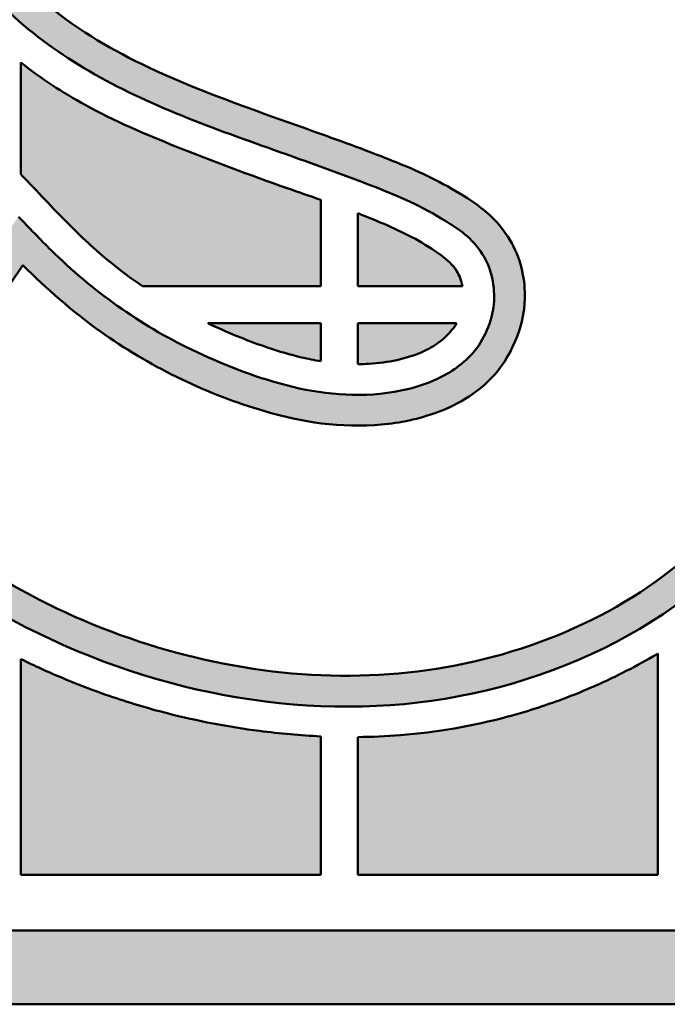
# Model space of a CAD drawing. Header units: inches. Extents: x 5 to 1128, y -85 to 748.
# Tile 513 of 656: x 923 to 930, y 70 to 80. Entities that reach past the tile are written whole.
import ezdxf
from ezdxf.enums import TextEntityAlignment as Align

# ---------------------------------------------------------------- set-up
doc = ezdxf.new("R2010")
doc.units = ezdxf.units.IN
doc.header["$LTSCALE"] = 32
doc.header["$MEASUREMENT"] = 0
doc.layers.add('No Plot', color=7, linetype='Continuous', lineweight=25, plot=False)
doc.layers.add('Title (ANSI)', color=7, linetype='Continuous', lineweight=50)
doc.styles.get("Standard").update_dxf_attribs({"font": 'arial.ttf'})

# ---------------------------------------------------------------- blocks, each defined once
blk = doc.blocks.new('Title Blocks SUPERIOR TITLE')
at = {"lineweight": 25}
h = blk.add_hatch(color=256, dxfattribs=at)
edge = h.paths.add_edge_path()
edge.add_arc((48.40151870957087, 4.51475434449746), 0.09685193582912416, 0, 90)
edge.add_line((48.40151870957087, 4.611606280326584), (48.05526364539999, 4.611606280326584))
edge.add_arc((48.05526364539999, 4.51475434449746), 0.09685193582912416, 90, 180)
edge.add_line((47.95841170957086, 4.51475434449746), (47.95841170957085, 4.046202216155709))
edge.add_arc((48.05526364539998, 4.046202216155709), 0.09685193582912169, 180, 270)
edge.add_line((48.05526364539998, 3.949350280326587), (48.40151870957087, 3.949350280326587))
edge.add_arc((48.40151870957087, 4.046202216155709), 0.09685193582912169, 270, 360)
edge.add_line((48.49837064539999, 4.046202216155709), (48.49837064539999, 4.141587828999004))
edge.add_spline(control_points=[(48.49837064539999, 4.141587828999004), (48.49674123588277, 4.142162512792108), (48.49127247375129, 4.144234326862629), (48.48284872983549, 4.148197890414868), (48.47639118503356, 4.152135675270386), (48.47352409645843, 4.154046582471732)], knot_values=[0.3123668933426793, 0.3123668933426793, 0.3123668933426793, 0.3123668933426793, 0.3271695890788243, 0.362457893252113, 0.3919607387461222, 0.3919607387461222, 0.3919607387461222, 0.3919607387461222], degree=3, periodic=0)
edge.add_line((48.47352409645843, 4.154046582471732), (48.47352409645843, 4.046202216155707))
edge.add_arc((48.40151870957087, 4.046202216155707), 0.07200538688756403, -90, 0, ccw=False)
edge.add_line((48.40151870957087, 3.974196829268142), (48.05526364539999, 3.974196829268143))
edge.add_arc((48.05526364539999, 4.046202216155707), 0.07200538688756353, 180, 270, ccw=False)
edge.add_line((47.98325825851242, 4.046202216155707), (47.98325825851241, 4.514754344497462))
edge.add_arc((48.05526364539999, 4.514754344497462), 0.07200538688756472, 90, 180, ccw=False)
edge.add_line((48.05526364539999, 4.586759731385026), (48.40151870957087, 4.586759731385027))
edge.add_arc((48.40151870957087, 4.514754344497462), 0.07200538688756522, 0, 90, ccw=False)
edge.add_line((48.47352409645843, 4.514754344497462), (48.47352409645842, 4.394317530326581))
edge.add_line((48.47352409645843, 4.394317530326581), (48.49837064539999, 4.394317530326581))
edge.add_line((48.49837064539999, 4.394317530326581), (48.49837064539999, 4.514754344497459))
h = blk.add_hatch(color=256, dxfattribs=at)
edge = h.paths.add_edge_path(flags=0)
edge.add_line((48.12203232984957, 4.19792422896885), (48.07237283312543, 4.124677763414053))
edge.add_spline(control_points=[(48.07237283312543, 4.124677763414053), (48.08389312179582, 4.114359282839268), (48.09548218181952, 4.104968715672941), (48.13690336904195, 4.077860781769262), (48.17134712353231, 4.065442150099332), (48.24062919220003, 4.0571486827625), (48.27599599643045, 4.061759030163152), (48.33854585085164, 4.089840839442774), (48.36454405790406, 4.112935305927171), (48.39252985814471, 4.172570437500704), (48.39486209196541, 4.20835291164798), (48.37856456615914, 4.254278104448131), (48.36942254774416, 4.268176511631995), (48.34539830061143, 4.291678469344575), (48.33089450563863, 4.3010988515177), (48.29802154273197, 4.315908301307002), (48.2793471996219, 4.322218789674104), (48.25363411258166, 4.331817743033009), (48.24634366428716, 4.334542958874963), (48.23532956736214, 4.338844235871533), (48.2316196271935, 4.340331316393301), (48.22400414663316, 4.343524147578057), (48.22000717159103, 4.345140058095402), (48.21320914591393, 4.348821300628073), (48.21091018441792, 4.35019874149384), (48.20638407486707, 4.353429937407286), (48.20447086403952, 4.355050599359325), (48.20197228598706, 4.357241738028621), (48.20105639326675, 4.358082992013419), (48.19899528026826, 4.360145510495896), (48.19698832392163, 4.362384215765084), (48.19312222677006, 4.368599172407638), (48.19131228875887, 4.374053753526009), (48.18977312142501, 4.384550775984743), (48.19070549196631, 4.391965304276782), (48.19852012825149, 4.406274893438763), (48.2053834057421, 4.41189060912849), (48.21682146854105, 4.417624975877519), (48.22254251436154, 4.418834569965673), (48.23386422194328, 4.420832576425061), (48.24173978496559, 4.421632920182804), (48.26143970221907, 4.420545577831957), (48.27078517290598, 4.418169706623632), (48.29669913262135, 4.410116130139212), (48.31234503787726, 4.402127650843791), (48.33185781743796, 4.387354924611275), (48.33704662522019, 4.38273038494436), (48.34187494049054, 4.378085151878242)], knot_values=[-2.611226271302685, -2.611226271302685, -2.611226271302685, -2.611226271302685, -2.473136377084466, -2.473136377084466, -2.145660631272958, -2.145660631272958, -1.818184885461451, -1.818184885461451, -1.490709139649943, -1.490709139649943, -1.163233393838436, -1.163233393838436, -0.9947895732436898, -0.9947895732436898, -0.8263457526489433, -0.8263457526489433, -0.6579019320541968, -0.6579019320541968, -0.591755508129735, -0.591755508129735, -0.5586822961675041, -0.5586822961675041, -0.5256090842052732, -0.5256090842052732, -0.5103147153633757, -0.5103147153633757, -0.4950203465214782, -0.4950203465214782, -0.4873731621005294, -0.4873731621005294, -0.4797259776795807, -0.4797259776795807, -0.4672508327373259, -0.4672508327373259, -0.4398184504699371, -0.4398184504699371, -0.4123860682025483, -0.4123860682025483, -0.3799577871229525, -0.3799577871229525, -0.329556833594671, -0.329556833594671, -0.2534842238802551, -0.2534842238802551, -0.1267421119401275, -0.1267421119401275, -0.07348932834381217, -0.07348932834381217, -0.07348932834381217, -0.07348932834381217], degree=3, periodic=0)
edge.add_line((48.34187494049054, 4.378085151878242), (48.38437087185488, 4.447678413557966))
edge.add_spline(control_points=[(48.38437087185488, 4.447678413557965), (48.36984442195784, 4.460583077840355), (48.35491558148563, 4.470924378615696), (48.31602962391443, 4.489942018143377), (48.29255339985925, 4.496786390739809), (48.24439996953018, 4.502624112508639), (48.21997523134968, 4.5015072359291), (48.16495875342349, 4.48770360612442), (48.13462879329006, 4.470535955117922), (48.0974059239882, 4.422444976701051), (48.08875817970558, 4.390668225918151), (48.09405916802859, 4.326116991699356), (48.11237698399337, 4.296722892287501), (48.16204397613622, 4.263301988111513), (48.18842777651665, 4.254071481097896), (48.22453955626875, 4.241225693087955), (48.23339374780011, 4.238045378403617), (48.24908233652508, 4.231943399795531), (48.25609057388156, 4.229148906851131), (48.26707464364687, 4.223173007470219), (48.27011363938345, 4.221439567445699), (48.27824309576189, 4.215706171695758), (48.28290853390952, 4.211569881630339), (48.28979789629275, 4.199092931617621), (48.29086555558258, 4.192538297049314), (48.2906459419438, 4.177307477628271), (48.28580914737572, 4.166283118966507), (48.2731222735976, 4.153442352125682), (48.26581417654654, 4.149899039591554), (48.25259501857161, 4.145498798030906), (48.24635676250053, 4.144525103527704), (48.2263119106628, 4.143212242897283), (48.21313872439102, 4.145754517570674), (48.18202166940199, 4.155328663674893), (48.16451373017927, 4.163997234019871), (48.13859567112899, 4.182349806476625), (48.12987961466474, 4.190166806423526), (48.12203232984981, 4.197924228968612)], knot_values=[-2.555228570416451, -2.555228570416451, -2.555228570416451, -2.555228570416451, -2.376769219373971, -2.376769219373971, -2.149637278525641, -2.149637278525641, -1.922505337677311, -1.922505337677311, -1.607123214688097, -1.607123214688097, -1.303119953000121, -1.303119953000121, -0.9648440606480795, -0.9648440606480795, -0.7153041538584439, -0.7153041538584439, -0.6364525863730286, -0.6364525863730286, -0.5784688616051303, -0.5784688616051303, -0.5487394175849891, -0.5487394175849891, -0.5243886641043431, -0.5243886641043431, -0.5000379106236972, -0.5000379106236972, -0.4598585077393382, -0.4598585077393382, -0.4196791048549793, -0.4196791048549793, -0.3794997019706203, -0.3794997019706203, -0.2890265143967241, -0.2890265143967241, -0.136822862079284, -0.136822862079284, -0.04867258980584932, -0.04867258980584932, -0.04867258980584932, -0.04867258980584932], degree=3, periodic=0)
edge = h.paths.add_edge_path()
edge.add_spline(control_points=[(48.05877050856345, 4.123063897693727), (48.07641890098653, 4.106730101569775), (48.09428552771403, 4.092036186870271), (48.15847185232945, 4.056147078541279), (48.21024418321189, 4.044502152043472), (48.30856415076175, 4.058299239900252), (48.35636583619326, 4.084253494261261), (48.39309894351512, 4.145677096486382), (48.39985296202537, 4.168015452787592), (48.40219916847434, 4.213627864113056), (48.39794447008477, 4.236527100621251), (48.37731896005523, 4.276597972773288), (48.36105991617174, 4.292996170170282), (48.32242487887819, 4.318155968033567), (48.29987290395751, 4.325645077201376), (48.26890446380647, 4.337171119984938), (48.26093571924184, 4.340126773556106), (48.24479921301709, 4.346238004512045), (48.23696290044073, 4.349245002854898), (48.22465836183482, 4.354535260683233), (48.22048996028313, 4.356387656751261), (48.21433410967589, 4.360409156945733), (48.21255492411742, 4.361781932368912), (48.20944173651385, 4.364451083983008), (48.20837863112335, 4.365344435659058), (48.20454951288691, 4.369328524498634), (48.20202588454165, 4.373773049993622), (48.20045394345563, 4.381769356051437), (48.20060257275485, 4.385046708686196), (48.20341590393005, 4.395608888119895), (48.20845598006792, 4.401469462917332), (48.21976050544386, 4.407867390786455), (48.22522747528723, 4.408818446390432), (48.23771197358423, 4.410951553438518), (48.24619531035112, 4.41143760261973), (48.26434451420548, 4.408994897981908), (48.2739490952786, 4.406688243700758), (48.29761200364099, 4.398099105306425), (48.3107489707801, 4.390749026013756), (48.33042192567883, 4.375101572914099), (48.33723442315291, 4.368255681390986), (48.34385029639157, 4.36145440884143)], knot_values=[0.03753271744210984, 0.03753271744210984, 0.03753271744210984, 0.03753271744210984, 0.2457121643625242, 0.2457121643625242, 0.6937600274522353, 0.6937600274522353, 1.141807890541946, 1.141807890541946, 1.351168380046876, 1.351168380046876, 1.560528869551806, 1.560528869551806, 1.769889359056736, 1.769889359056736, 1.979249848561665, 1.979249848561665, 2.052495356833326, 2.052495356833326, 2.125740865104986, 2.125740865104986, 2.160647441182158, 2.160647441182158, 2.175364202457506, 2.175364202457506, 2.190080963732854, 2.190080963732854, 2.204797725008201, 2.204797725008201, 2.226855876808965, 2.226855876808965, 2.25865994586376, 2.25865994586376, 2.299207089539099, 2.299207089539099, 2.357341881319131, 2.357341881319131, 2.438938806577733, 2.438938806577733, 2.55698120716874, 2.55698120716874, 2.637490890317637, 2.637490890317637, 2.637490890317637, 2.637490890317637], degree=3, periodic=0)
edge.add_line((48.34385029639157, 4.36145440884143), (48.39765634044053, 4.449569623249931))
edge.add_spline(control_points=[(48.39765634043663, 4.449569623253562), (48.38524605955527, 4.461390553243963), (48.37272156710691, 4.471556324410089), (48.34147403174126, 4.48989645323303), (48.3236357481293, 4.497661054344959), (48.26483195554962, 4.514212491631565), (48.22114348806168, 4.515091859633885), (48.15045771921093, 4.491776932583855), (48.12137935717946, 4.473173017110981), (48.08531686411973, 4.420203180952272), (48.07760756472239, 4.386493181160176), (48.08465043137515, 4.327462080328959), (48.09672692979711, 4.302859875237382), (48.13206598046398, 4.268839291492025), (48.15171532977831, 4.257909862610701), (48.19505259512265, 4.240178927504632), (48.21725891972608, 4.233292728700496), (48.24820215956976, 4.221145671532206), (48.25622216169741, 4.217788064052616), (48.26788636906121, 4.210324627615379), (48.27184026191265, 4.208242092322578), (48.27986922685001, 4.196972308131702), (48.28078187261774, 4.190456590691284), (48.2798738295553, 4.179079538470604), (48.2769688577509, 4.172557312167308), (48.26952000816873, 4.16416237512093), (48.26481700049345, 4.16118899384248), (48.25583063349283, 4.157233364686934), (48.25128979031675, 4.156046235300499), (48.23436868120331, 4.153207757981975), (48.2219325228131, 4.154557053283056), (48.19928760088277, 4.160455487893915), (48.18885598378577, 4.164694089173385), (48.16147208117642, 4.177767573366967), (48.14515647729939, 4.189529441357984), (48.12777892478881, 4.206660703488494), (48.12415032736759, 4.210453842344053), (48.12057678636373, 4.214226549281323)], knot_values=[0.02352954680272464, 0.02352954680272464, 0.02352954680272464, 0.02352954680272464, 0.1734054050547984, 0.1734054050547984, 0.3468108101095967, 0.3468108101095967, 0.7210667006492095, 0.7210667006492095, 1.018589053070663, 1.018589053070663, 1.316111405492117, 1.316111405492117, 1.563749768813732, 1.563749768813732, 1.767977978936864, 1.767977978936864, 1.972206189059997, 1.972206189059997, 2.042371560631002, 2.042371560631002, 2.075170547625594, 2.075170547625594, 2.107969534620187, 2.107969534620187, 2.140768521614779, 2.140768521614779, 2.173567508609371, 2.173567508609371, 2.206366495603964, 2.206366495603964, 2.298331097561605, 2.298331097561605, 2.390295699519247, 2.390295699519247, 2.545872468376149, 2.545872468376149, 2.590392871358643, 2.590392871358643, 2.590392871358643, 2.590392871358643], degree=3, periodic=0)
edge.add_line((48.12057678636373, 4.214226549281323), (48.05877050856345, 4.123063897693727))
h = blk.add_hatch(color=256, dxfattribs=at)
edge = h.paths.add_edge_path()
edge.add_spline(control_points=[(48.12134978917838, 4.228472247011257), (48.12208255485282, 4.227710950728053), (48.12807362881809, 4.221470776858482), (48.13849998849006, 4.21014096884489), (48.15159695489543, 4.198420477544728), (48.15965347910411, 4.192596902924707), (48.16229571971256, 4.190806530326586)], knot_values=[2458.952685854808, 2458.952685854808, 2458.952685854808, 2458.952685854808, 2468.009721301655, 2533.100554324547, 2590.895066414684, 2618.241314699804, 2618.241314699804, 2618.241314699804, 2618.241314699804], degree=3, periodic=0)
edge.add_line((48.16229571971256, 4.190806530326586), (48.22217510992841, 4.190806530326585))
edge.add_line((48.22217510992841, 4.190806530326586), (48.22217510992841, 4.219881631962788))
edge.add_spline(control_points=[(48.22217510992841, 4.219881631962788), (48.21841609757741, 4.221199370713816), (48.20199296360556, 4.226838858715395), (48.17533582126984, 4.236795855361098), (48.14474145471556, 4.249814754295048), (48.12817310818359, 4.260727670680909), (48.12134978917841, 4.266026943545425)], knot_values=[1610.525667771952, 1610.525667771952, 1610.525667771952, 1610.525667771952, 1644.628532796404, 1759.141564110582, 1854.767374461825, 1928.595900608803, 1928.595900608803, 1928.595900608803, 1928.595900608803], degree=3, periodic=0)
edge.add_line((48.12134978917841, 4.266026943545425), (48.12134978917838, 4.228472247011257))
h = blk.add_hatch(color=256, dxfattribs=at)
edge = h.paths.add_edge_path()
edge.add_spline(control_points=[(48.2697518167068, 4.190806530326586), (48.26941316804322, 4.19264622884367), (48.26798802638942, 4.196810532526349), (48.25927083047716, 4.204247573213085), (48.24773018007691, 4.210102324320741), (48.23799229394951, 4.214051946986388), (48.23459660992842, 4.21535622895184)], knot_values=[1966.349706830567, 1966.349706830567, 1966.349706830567, 1966.349706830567, 1982.190949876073, 2002.907504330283, 2061.872300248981, 2093.061573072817, 2093.061573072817, 2093.061573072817, 2093.061573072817], degree=3, periodic=0)
edge.add_line((48.23459660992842, 4.21535622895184), (48.23459660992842, 4.190806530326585))
edge.add_line((48.23459660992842, 4.190806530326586), (48.2697518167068, 4.190806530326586))
h = blk.add_hatch(color=256, dxfattribs=at)
edge = h.paths.add_edge_path()
edge.add_line((48.22217510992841, 4.178385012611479), (48.18421684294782, 4.178385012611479))
edge.add_spline(control_points=[(48.18421684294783, 4.178385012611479), (48.18467533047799, 4.178169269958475), (48.19130080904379, 4.175079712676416), (48.2016719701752, 4.170813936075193), (48.21403461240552, 4.167179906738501), (48.22000607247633, 4.165961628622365), (48.2221751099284, 4.165605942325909)], knot_values=[2272.194512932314, 2272.194512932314, 2272.194512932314, 2272.194512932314, 2276.535480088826, 2334.818037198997, 2368.092960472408, 2386.901913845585, 2386.901913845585, 2386.901913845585, 2386.901913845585], degree=3, periodic=0)
edge.add_line((48.2221751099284, 4.165605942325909), (48.22217510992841, 4.178385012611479))
h = blk.add_hatch(color=256, dxfattribs=at)
edge = h.paths.add_edge_path()
edge.add_line((48.23459660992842, 4.178385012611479), (48.23459660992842, 4.164615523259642))
edge.add_spline(control_points=[(48.23459660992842, 4.164615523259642), (48.23586846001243, 4.164627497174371), (48.24028110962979, 4.164788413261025), (48.24792268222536, 4.165757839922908), (48.25609732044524, 4.16832667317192), (48.26232409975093, 4.171970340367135), (48.26578005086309, 4.175352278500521), (48.26735165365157, 4.177593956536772), (48.26781829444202, 4.178385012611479)], knot_values=[2129.627519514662, 2129.627519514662, 2129.627519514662, 2129.627519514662, 2140.522986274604, 2167.432622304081, 2195.448804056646, 2213.336559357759, 2228.733771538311, 2236.572499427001, 2236.572499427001, 2236.572499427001, 2236.572499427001], degree=3, periodic=0)
edge.add_line((48.26781829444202, 4.178385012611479), (48.23459660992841, 4.178385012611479))
h = blk.add_hatch(color=256, dxfattribs=at)
edge = h.paths.add_edge_path()
edge.add_line((48.33542193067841, 3.99283078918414), (48.33542193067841, 4.067256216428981))
edge.add_spline(control_points=[(48.33542193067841, 4.067256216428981), (48.33527642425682, 4.067170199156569), (48.32848772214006, 4.063168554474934), (48.31795086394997, 4.057762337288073), (48.30116997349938, 4.050916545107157), (48.27961546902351, 4.044017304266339), (48.25637092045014, 4.039986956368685), (48.23939071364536, 4.039260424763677), (48.23459660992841, 4.039214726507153)], knot_values=[1.754156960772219, 1.754156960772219, 1.754156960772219, 1.754156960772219, 1.75560290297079, 1.821571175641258, 1.855531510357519, 1.910844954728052, 2.015322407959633, 2.056407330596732, 2.056407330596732, 2.056407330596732, 2.056407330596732], degree=3, periodic=0)
edge.add_line((48.23459660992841, 4.039214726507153), (48.23459660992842, 3.99283078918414))
edge.add_line((48.23459660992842, 3.99283078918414), (48.33542193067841, 3.99283078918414))
h = blk.add_hatch(color=256, dxfattribs=at)
edge = h.paths.add_edge_path()
edge.add_spline(control_points=[(48.22217510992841, 4.039443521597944), (48.21528380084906, 4.039758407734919), (48.19790537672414, 4.04132479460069), (48.17405984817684, 4.045871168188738), (48.14963038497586, 4.053208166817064), (48.13333593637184, 4.059704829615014), (48.12364383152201, 4.064304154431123), (48.12134978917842, 4.065435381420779)], knot_values=[2.091898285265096, 2.091898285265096, 2.091898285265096, 2.091898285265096, 2.151005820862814, 2.241213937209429, 2.299438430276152, 2.369425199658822, 2.391337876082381, 2.391337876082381, 2.391337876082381, 2.391337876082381], degree=3, periodic=0)
edge.add_line((48.12134978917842, 4.065435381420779), (48.12134978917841, 3.992830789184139))
edge.add_line((48.12134978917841, 3.992830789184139), (48.22217510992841, 3.99283078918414))
edge.add_line((48.22217510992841, 3.99283078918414), (48.22217510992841, 4.039443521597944))
at = {"layer": 'No Plot', "color": 7, "linetype": 'Continuous', "lineweight": 25}
for p, q in [((48.12134978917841, 4.228472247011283), (48.12134978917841, 4.266026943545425)), ((48.22217510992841, 4.190806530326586), (48.22217510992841, 4.219881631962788)), ((48.23459660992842, 4.190806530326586), (48.23459660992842, 4.21535622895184)), ((48.07237283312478, 4.124677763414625), (48.12203232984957, 4.197924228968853)), ((48.16229571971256, 4.190806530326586), (48.22217510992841, 4.190806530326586)), ((48.23459660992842, 4.190806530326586), (48.2697518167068, 4.190806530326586)), ((48.18421684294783, 4.178385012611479), (48.22217510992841, 4.178385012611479)), ((48.22217510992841, 4.165605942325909), (48.22217510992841, 4.178385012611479)), ((48.23459660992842, 4.178385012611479), (48.26781829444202, 4.178385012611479)), ((48.23459660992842, 4.164615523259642), (48.23459660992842, 4.178385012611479)), ((48.33542193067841, 3.99283078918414), (48.33542193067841, 4.067256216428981)), ((48.12134978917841, 3.99283078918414), (48.12134978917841, 4.065435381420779)), ((48.22217510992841, 3.99283078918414), (48.22217510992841, 4.039443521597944)), ((48.23459660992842, 3.99283078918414), (48.23459660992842, 4.039214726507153)), ((48.12134978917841, 3.99283078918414), (48.22217510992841, 3.99283078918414)), ((48.23459660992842, 3.99283078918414), (48.33542193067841, 3.99283078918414)), ((48.40151870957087, 3.974196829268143), (48.05526364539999, 3.974196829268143)), ((48.40151870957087, 3.949350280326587), (48.05526364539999, 3.949350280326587))]:
    blk.add_line(p, q, dxfattribs=at)
for points, knots in [([(48.39765634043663, 4.449569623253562), (48.38524605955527, 4.461390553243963), (48.37272156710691, 4.471556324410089), (48.34147403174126, 4.48989645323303), (48.3236357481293, 4.497661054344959), (48.26483195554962, 4.514212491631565), (48.22114348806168, 4.515091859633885), (48.15045771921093, 4.491776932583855), (48.12137935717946, 4.473173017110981), (48.08531686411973, 4.420203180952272), (48.07760756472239, 4.386493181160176), (48.08465043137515, 4.327462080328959), (48.09672692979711, 4.302859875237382), (48.13206598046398, 4.268839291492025), (48.15171532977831, 4.257909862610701), (48.19505259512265, 4.240178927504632), (48.21725891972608, 4.233292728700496), (48.24820215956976, 4.221145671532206), (48.25622216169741, 4.217788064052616), (48.26788636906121, 4.210324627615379), (48.27184026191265, 4.208242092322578), (48.27986922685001, 4.196972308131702), (48.28078187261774, 4.190456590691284), (48.2798738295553, 4.179079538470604), (48.2769688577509, 4.172557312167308), (48.26952000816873, 4.16416237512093), (48.26481700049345, 4.16118899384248), (48.25583063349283, 4.157233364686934), (48.25128979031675, 4.156046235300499), (48.23436868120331, 4.153207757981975), (48.2219325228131, 4.154557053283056), (48.19928760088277, 4.160455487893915), (48.18885598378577, 4.164694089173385), (48.16147208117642, 4.177767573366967), (48.14515647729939, 4.189529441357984), (48.12777892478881, 4.206660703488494), (48.12415032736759, 4.210453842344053), (48.12057678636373, 4.214226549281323)], [0.02352954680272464, 0.02352954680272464, 0.02352954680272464, 0.02352954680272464, 0.1734054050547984, 0.1734054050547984, 0.3468108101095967, 0.3468108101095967, 0.7210667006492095, 0.7210667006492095, 1.018589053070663, 1.018589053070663, 1.316111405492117, 1.316111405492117, 1.563749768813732, 1.563749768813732, 1.767977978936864, 1.767977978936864, 1.972206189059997, 1.972206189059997, 2.042371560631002, 2.042371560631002, 2.075170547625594, 2.075170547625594, 2.107969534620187, 2.107969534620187, 2.140768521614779, 2.140768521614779, 2.173567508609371, 2.173567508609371, 2.206366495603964, 2.206366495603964, 2.298331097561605, 2.298331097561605, 2.390295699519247, 2.390295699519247, 2.545872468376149, 2.545872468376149, 2.590392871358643, 2.590392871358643, 2.590392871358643, 2.590392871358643]), ([(48.38437087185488, 4.447678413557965), (48.36984442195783, 4.460583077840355), (48.35491558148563, 4.470924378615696), (48.31602962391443, 4.489942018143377), (48.29255339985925, 4.496786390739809), (48.24439996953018, 4.502624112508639), (48.21997523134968, 4.501507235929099), (48.16495875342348, 4.48770360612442), (48.13462879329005, 4.470535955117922), (48.0974059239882, 4.422444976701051), (48.08875817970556, 4.390668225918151), (48.09405916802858, 4.326116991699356), (48.11237698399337, 4.296722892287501), (48.16204397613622, 4.263301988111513), (48.18842777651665, 4.254071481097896), (48.22453955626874, 4.241225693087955), (48.23339374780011, 4.238045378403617), (48.24908233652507, 4.231943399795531), (48.25609057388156, 4.229148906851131), (48.26707464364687, 4.223173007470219), (48.27011363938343, 4.221439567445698), (48.27824309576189, 4.215706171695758), (48.28290853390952, 4.211569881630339), (48.28979789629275, 4.199092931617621), (48.29086555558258, 4.192538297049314), (48.29064594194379, 4.177307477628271), (48.28580914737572, 4.166283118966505), (48.27312227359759, 4.153442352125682), (48.26581417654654, 4.149899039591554), (48.25259501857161, 4.145498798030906), (48.24635676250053, 4.144525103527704), (48.22631191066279, 4.143212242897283), (48.21313872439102, 4.145754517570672), (48.18202166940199, 4.155328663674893), (48.16451373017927, 4.163997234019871), (48.13859567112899, 4.182349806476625), (48.12987961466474, 4.190166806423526), (48.12203232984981, 4.197924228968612)], [0.04867258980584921, 0.04867258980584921, 0.04867258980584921, 0.04867258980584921, 0.2271319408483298, 0.2271319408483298, 0.4542638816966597, 0.4542638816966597, 0.6813958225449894, 0.6813958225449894, 0.9967779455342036, 0.9967779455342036, 1.300781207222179, 1.300781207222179, 1.639057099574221, 1.639057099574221, 1.888597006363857, 1.888597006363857, 1.967448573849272, 1.967448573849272, 2.02543229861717, 2.02543229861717, 2.055161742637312, 2.055161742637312, 2.079512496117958, 2.079512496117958, 2.103863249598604, 2.103863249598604, 2.144042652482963, 2.144042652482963, 2.184222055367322, 2.184222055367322, 2.22440145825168, 2.22440145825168, 2.314874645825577, 2.314874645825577, 2.467078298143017, 2.467078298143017, 2.555228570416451, 2.555228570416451, 2.555228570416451, 2.555228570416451]), ([(48.34187494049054, 4.378085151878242), (48.33704662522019, 4.382730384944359), (48.33185781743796, 4.387354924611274), (48.31234503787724, 4.402127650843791), (48.29669913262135, 4.410116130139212), (48.27078517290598, 4.418169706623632), (48.26143970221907, 4.420545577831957), (48.24173978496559, 4.421632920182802), (48.23386422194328, 4.420832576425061), (48.22254251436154, 4.418834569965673), (48.21682146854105, 4.417624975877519), (48.2053834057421, 4.41189060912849), (48.19852012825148, 4.406274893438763), (48.1907054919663, 4.391965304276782), (48.18977312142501, 4.384550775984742), (48.19131228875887, 4.374053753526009), (48.19312222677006, 4.368599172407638), (48.19698832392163, 4.362384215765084), (48.19899528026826, 4.360145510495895), (48.20105639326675, 4.358082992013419), (48.20197228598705, 4.357241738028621), (48.20447086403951, 4.355050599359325), (48.20638407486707, 4.353429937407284), (48.21091018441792, 4.35019874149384), (48.21320914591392, 4.348821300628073), (48.22000717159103, 4.345140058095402), (48.22400414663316, 4.343524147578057), (48.2316196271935, 4.340331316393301), (48.23532956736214, 4.338844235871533), (48.24634366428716, 4.334542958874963), (48.25363411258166, 4.331817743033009), (48.2793471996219, 4.322218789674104), (48.29802154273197, 4.315908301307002), (48.33089450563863, 4.3010988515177), (48.34539830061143, 4.291678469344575), (48.36942254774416, 4.268176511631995), (48.37856456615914, 4.254278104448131), (48.3948620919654, 4.20835291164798), (48.39252985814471, 4.172570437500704), (48.36454405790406, 4.112935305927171), (48.33854585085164, 4.089840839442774), (48.27599599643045, 4.061759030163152), (48.24062919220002, 4.0571486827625), (48.17134712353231, 4.065442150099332), (48.13690336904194, 4.077860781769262), (48.09548218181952, 4.104968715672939), (48.08389312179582, 4.114359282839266), (48.07237283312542, 4.124677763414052)], [0.07348932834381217, 0.07348932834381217, 0.07348932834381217, 0.07348932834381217, 0.1267421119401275, 0.1267421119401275, 0.2534842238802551, 0.2534842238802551, 0.329556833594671, 0.329556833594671, 0.3799577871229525, 0.3799577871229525, 0.4123860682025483, 0.4123860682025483, 0.4398184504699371, 0.4398184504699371, 0.4672508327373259, 0.4672508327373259, 0.4797259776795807, 0.4797259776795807, 0.4873731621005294, 0.4873731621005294, 0.4950203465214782, 0.4950203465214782, 0.5103147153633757, 0.5103147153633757, 0.5256090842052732, 0.5256090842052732, 0.5586822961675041, 0.5586822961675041, 0.591755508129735, 0.591755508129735, 0.6579019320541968, 0.6579019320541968, 0.8263457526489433, 0.8263457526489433, 0.9947895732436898, 0.9947895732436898, 1.163233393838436, 1.163233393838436, 1.490709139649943, 1.490709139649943, 1.818184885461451, 1.818184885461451, 2.145660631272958, 2.145660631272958, 2.473136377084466, 2.473136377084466, 2.611226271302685, 2.611226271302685, 2.611226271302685, 2.611226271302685]), ([(48.34385029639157, 4.361454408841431), (48.33723442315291, 4.368255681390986), (48.33042192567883, 4.375101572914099), (48.3107489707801, 4.390749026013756), (48.29761200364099, 4.398099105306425), (48.2739490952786, 4.406688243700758), (48.26434451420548, 4.408994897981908), (48.24619531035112, 4.41143760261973), (48.23771197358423, 4.410951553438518), (48.22522747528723, 4.408818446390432), (48.21976050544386, 4.407867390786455), (48.20845598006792, 4.401469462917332), (48.20341590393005, 4.395608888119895), (48.20060257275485, 4.385046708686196), (48.20045394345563, 4.381769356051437), (48.20202588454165, 4.373773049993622), (48.20454951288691, 4.369328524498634), (48.20837863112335, 4.365344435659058), (48.20944173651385, 4.364451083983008), (48.21255492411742, 4.361781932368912), (48.21433410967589, 4.360409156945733), (48.22048996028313, 4.356387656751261), (48.22465836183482, 4.354535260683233), (48.23696290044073, 4.349245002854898), (48.24479921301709, 4.346238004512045), (48.26093571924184, 4.340126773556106), (48.26890446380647, 4.337171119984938), (48.29987290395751, 4.325645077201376), (48.32242487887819, 4.318155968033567), (48.36105991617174, 4.292996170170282), (48.37731896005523, 4.276597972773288), (48.39794447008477, 4.236527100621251), (48.40219916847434, 4.213627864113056), (48.39985296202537, 4.168015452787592), (48.39309894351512, 4.145677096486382), (48.35636583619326, 4.084253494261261), (48.30856415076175, 4.058299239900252), (48.21024418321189, 4.044502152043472), (48.15847185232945, 4.056147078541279), (48.09428552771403, 4.092036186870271), (48.07641890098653, 4.106730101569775), (48.05877050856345, 4.123063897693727)], [0.03753271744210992, 0.03753271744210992, 0.03753271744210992, 0.03753271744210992, 0.1180424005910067, 0.1180424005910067, 0.2360848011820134, 0.2360848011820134, 0.317681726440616, 0.317681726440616, 0.3758165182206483, 0.3758165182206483, 0.4163636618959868, 0.4163636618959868, 0.4481677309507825, 0.4481677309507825, 0.4702258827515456, 0.4702258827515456, 0.4849426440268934, 0.4849426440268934, 0.4996594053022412, 0.4996594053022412, 0.5143761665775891, 0.5143761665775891, 0.5492827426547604, 0.5492827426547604, 0.6225282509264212, 0.6225282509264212, 0.6957737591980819, 0.6957737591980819, 0.9051342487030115, 0.9051342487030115, 1.114494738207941, 1.114494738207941, 1.323855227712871, 1.323855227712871, 1.5332157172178, 1.5332157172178, 1.981263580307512, 1.981263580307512, 2.429311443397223, 2.429311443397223, 2.637490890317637, 2.637490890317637, 2.637490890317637, 2.637490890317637]), ([(48.12134978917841, 4.266026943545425), (48.12817310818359, 4.260727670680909), (48.14474145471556, 4.249814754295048), (48.17533582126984, 4.236795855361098), (48.20199296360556, 4.226838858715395), (48.21841609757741, 4.221199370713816), (48.22217510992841, 4.219881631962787)], [1610.525667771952, 1610.525667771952, 1610.525667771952, 1610.525667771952, 1684.35419391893, 1779.980004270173, 1894.493035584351, 1928.595900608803, 1928.595900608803, 1928.595900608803, 1928.595900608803]), ([(48.16229571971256, 4.190806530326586), (48.15965347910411, 4.192596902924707), (48.15159695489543, 4.198420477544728), (48.13849998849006, 4.21014096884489), (48.12807362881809, 4.221470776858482), (48.12208255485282, 4.227710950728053), (48.12134978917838, 4.228472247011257)], [2458.952685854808, 2458.952685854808, 2458.952685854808, 2458.952685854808, 2486.298934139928, 2544.093446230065, 2609.184279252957, 2618.241314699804, 2618.241314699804, 2618.241314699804, 2618.241314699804]), ([(48.23459660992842, 4.21535622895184), (48.23799229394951, 4.214051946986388), (48.24773018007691, 4.210102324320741), (48.25927083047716, 4.204247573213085), (48.26798802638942, 4.196810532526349), (48.26941316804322, 4.19264622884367), (48.26975181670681, 4.190806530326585)], [1966.349706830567, 1966.349706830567, 1966.349706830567, 1966.349706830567, 1997.538979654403, 2056.5037755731, 2077.220330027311, 2093.061573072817, 2093.061573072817, 2093.061573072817, 2093.061573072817]), ([(48.22217510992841, 4.165605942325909), (48.22000607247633, 4.165961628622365), (48.21403461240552, 4.167179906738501), (48.2016719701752, 4.170813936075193), (48.19130080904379, 4.175079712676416), (48.18467533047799, 4.178169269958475), (48.18421684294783, 4.178385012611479)], [2272.194512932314, 2272.194512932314, 2272.194512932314, 2272.194512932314, 2291.003466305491, 2324.278389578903, 2382.560946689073, 2386.901913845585, 2386.901913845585, 2386.901913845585, 2386.901913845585]), ([(48.26781829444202, 4.178385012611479), (48.26735165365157, 4.177593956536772), (48.26578005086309, 4.175352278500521), (48.26232409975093, 4.171970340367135), (48.25609732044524, 4.16832667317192), (48.24792268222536, 4.165757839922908), (48.24028110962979, 4.164788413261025), (48.23586846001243, 4.164627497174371), (48.23459660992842, 4.164615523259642)], [2129.627519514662, 2129.627519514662, 2129.627519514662, 2129.627519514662, 2137.466247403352, 2152.863459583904, 2170.751214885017, 2198.767396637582, 2225.677032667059, 2236.572499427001, 2236.572499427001, 2236.572499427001, 2236.572499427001]), ([(48.33542193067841, 4.067256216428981), (48.33527642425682, 4.067170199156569), (48.32848772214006, 4.063168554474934), (48.31795086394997, 4.057762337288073), (48.30116997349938, 4.050916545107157), (48.27961546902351, 4.044017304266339), (48.25637092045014, 4.039986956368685), (48.23939071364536, 4.039260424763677), (48.23459660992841, 4.039214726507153)], [1.754156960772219, 1.754156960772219, 1.754156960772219, 1.754156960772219, 1.75560290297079, 1.821571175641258, 1.855531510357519, 1.910844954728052, 2.015322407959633, 2.056407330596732, 2.056407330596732, 2.056407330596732, 2.056407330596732]), ([(48.22217510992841, 4.039443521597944), (48.21528380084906, 4.039758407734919), (48.19790537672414, 4.04132479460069), (48.17405984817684, 4.045871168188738), (48.14963038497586, 4.053208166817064), (48.13333593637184, 4.059704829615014), (48.12364383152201, 4.064304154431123), (48.12134978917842, 4.065435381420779)], [2.091898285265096, 2.091898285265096, 2.091898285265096, 2.091898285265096, 2.151005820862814, 2.241213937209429, 2.299438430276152, 2.369425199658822, 2.391337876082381, 2.391337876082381, 2.391337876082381, 2.391337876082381])]:
    blk.add_open_spline(points, degree=3, knots=knots, dxfattribs=at)
at = {"layer": 'Title (ANSI)'}
for p, q in [((48.12134978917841, 4.266026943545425), (48.12134978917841, 4.228472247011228)), ((48.22217510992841, 4.190806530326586), (48.22217510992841, 4.219881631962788)), ((48.23459660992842, 4.21535622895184), (48.23459660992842, 4.190806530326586)), ((48.07237283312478, 4.124677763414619), (48.12203232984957, 4.19792422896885)), ((48.16229571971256, 4.190806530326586), (48.22217510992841, 4.190806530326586)), ((48.23459660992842, 4.190806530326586), (48.2697518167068, 4.190806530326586)), ((48.22217510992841, 4.178385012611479), (48.18421684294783, 4.178385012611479)), ((48.22217510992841, 4.165605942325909), (48.22217510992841, 4.178385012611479)), ((48.23459660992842, 4.178385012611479), (48.23459660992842, 4.164615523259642)), ((48.26781829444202, 4.178385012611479), (48.23459660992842, 4.178385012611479)), ((48.33542193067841, 3.99283078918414), (48.33542193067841, 4.067256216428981)), ((48.12134978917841, 4.065435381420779), (48.12134978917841, 3.992830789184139)), ((48.22217510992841, 3.99283078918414), (48.22217510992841, 4.039443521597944)), ((48.23459660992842, 4.039214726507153), (48.23459660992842, 3.99283078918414)), ((48.12134978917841, 3.99283078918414), (48.22217510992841, 3.99283078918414)), ((48.23459660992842, 3.99283078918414), (48.33542193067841, 3.99283078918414)), ((48.40151870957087, 3.974196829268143), (48.05526364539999, 3.974196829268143)), ((48.05526364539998, 3.949350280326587), (48.40151870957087, 3.949350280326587))]:
    blk.add_line(p, q, dxfattribs=at)
for points, knots in [([(48.39765634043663, 4.449569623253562), (48.38524605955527, 4.461390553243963), (48.37272156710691, 4.471556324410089), (48.34147403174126, 4.48989645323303), (48.3236357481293, 4.497661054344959), (48.26483195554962, 4.514212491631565), (48.22114348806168, 4.515091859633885), (48.15045771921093, 4.491776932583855), (48.12137935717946, 4.473173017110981), (48.08531686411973, 4.420203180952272), (48.07760756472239, 4.386493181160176), (48.08465043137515, 4.327462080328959), (48.09672692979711, 4.302859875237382), (48.13206598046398, 4.268839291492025), (48.15171532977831, 4.257909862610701), (48.19505259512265, 4.240178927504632), (48.21725891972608, 4.233292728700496), (48.24820215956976, 4.221145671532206), (48.25622216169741, 4.217788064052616), (48.26788636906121, 4.210324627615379), (48.27184026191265, 4.208242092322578), (48.27986922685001, 4.196972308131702), (48.28078187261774, 4.190456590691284), (48.2798738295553, 4.179079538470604), (48.2769688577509, 4.172557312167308), (48.26952000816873, 4.16416237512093), (48.26481700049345, 4.16118899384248), (48.25583063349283, 4.157233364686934), (48.25128979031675, 4.156046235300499), (48.23436868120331, 4.153207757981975), (48.2219325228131, 4.154557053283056), (48.19928760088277, 4.160455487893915), (48.18885598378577, 4.164694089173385), (48.16147208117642, 4.177767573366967), (48.14515647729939, 4.189529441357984), (48.12777892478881, 4.206660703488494), (48.12415032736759, 4.210453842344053), (48.12057678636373, 4.214226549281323)], [0.02352954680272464, 0.02352954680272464, 0.02352954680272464, 0.02352954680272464, 0.1734054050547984, 0.1734054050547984, 0.3468108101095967, 0.3468108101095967, 0.7210667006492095, 0.7210667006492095, 1.018589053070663, 1.018589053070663, 1.316111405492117, 1.316111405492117, 1.563749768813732, 1.563749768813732, 1.767977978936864, 1.767977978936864, 1.972206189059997, 1.972206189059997, 2.042371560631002, 2.042371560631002, 2.075170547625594, 2.075170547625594, 2.107969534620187, 2.107969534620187, 2.140768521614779, 2.140768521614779, 2.173567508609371, 2.173567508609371, 2.206366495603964, 2.206366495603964, 2.298331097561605, 2.298331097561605, 2.390295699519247, 2.390295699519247, 2.545872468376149, 2.545872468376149, 2.590392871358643, 2.590392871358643, 2.590392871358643, 2.590392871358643]), ([(48.12203232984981, 4.197924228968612), (48.12987961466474, 4.190166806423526), (48.13859567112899, 4.182349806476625), (48.16451373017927, 4.163997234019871), (48.18202166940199, 4.155328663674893), (48.21313872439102, 4.145754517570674), (48.2263119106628, 4.143212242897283), (48.24635676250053, 4.144525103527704), (48.25259501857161, 4.145498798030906), (48.26581417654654, 4.149899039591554), (48.2731222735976, 4.153442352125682), (48.28580914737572, 4.166283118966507), (48.2906459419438, 4.177307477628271), (48.29086555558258, 4.192538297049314), (48.28979789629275, 4.199092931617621), (48.28290853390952, 4.211569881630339), (48.27824309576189, 4.215706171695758), (48.27011363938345, 4.221439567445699), (48.26707464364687, 4.223173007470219), (48.25609057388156, 4.229148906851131), (48.24908233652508, 4.231943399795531), (48.23339374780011, 4.238045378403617), (48.22453955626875, 4.241225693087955), (48.18842777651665, 4.254071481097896), (48.16204397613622, 4.263301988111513), (48.11237698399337, 4.296722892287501), (48.09405916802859, 4.326116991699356), (48.08875817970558, 4.390668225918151), (48.0974059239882, 4.422444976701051), (48.13462879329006, 4.470535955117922), (48.16495875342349, 4.48770360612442), (48.21997523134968, 4.5015072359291), (48.24439996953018, 4.502624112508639), (48.29255339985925, 4.496786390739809), (48.31602962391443, 4.489942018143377), (48.35491558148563, 4.470924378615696), (48.36984442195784, 4.460583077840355), (48.38437087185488, 4.447678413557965)], [0.04867258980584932, 0.04867258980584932, 0.04867258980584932, 0.04867258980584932, 0.136822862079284, 0.136822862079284, 0.2890265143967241, 0.2890265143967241, 0.3794997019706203, 0.3794997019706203, 0.4196791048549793, 0.4196791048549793, 0.4598585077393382, 0.4598585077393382, 0.5000379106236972, 0.5000379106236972, 0.5243886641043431, 0.5243886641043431, 0.5487394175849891, 0.5487394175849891, 0.5784688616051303, 0.5784688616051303, 0.6364525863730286, 0.6364525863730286, 0.7153041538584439, 0.7153041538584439, 0.9648440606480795, 0.9648440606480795, 1.303119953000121, 1.303119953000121, 1.607123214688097, 1.607123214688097, 1.922505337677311, 1.922505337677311, 2.149637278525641, 2.149637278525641, 2.376769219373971, 2.376769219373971, 2.555228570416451, 2.555228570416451, 2.555228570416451, 2.555228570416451]), ([(48.34187494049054, 4.378085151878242), (48.33704662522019, 4.38273038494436), (48.33185781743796, 4.387354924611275), (48.31234503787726, 4.402127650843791), (48.29669913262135, 4.410116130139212), (48.27078517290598, 4.418169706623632), (48.26143970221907, 4.420545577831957), (48.24173978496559, 4.421632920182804), (48.23386422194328, 4.420832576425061), (48.22254251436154, 4.418834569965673), (48.21682146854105, 4.417624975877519), (48.2053834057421, 4.41189060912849), (48.19852012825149, 4.406274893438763), (48.19070549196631, 4.391965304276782), (48.18977312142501, 4.384550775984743), (48.19131228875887, 4.374053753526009), (48.19312222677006, 4.368599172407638), (48.19698832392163, 4.362384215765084), (48.19899528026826, 4.360145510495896), (48.20105639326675, 4.358082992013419), (48.20197228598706, 4.357241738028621), (48.20447086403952, 4.355050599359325), (48.20638407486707, 4.353429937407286), (48.21091018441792, 4.35019874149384), (48.21320914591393, 4.348821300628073), (48.22000717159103, 4.345140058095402), (48.22400414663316, 4.343524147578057), (48.2316196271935, 4.340331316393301), (48.23532956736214, 4.338844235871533), (48.24634366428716, 4.334542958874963), (48.25363411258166, 4.331817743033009), (48.2793471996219, 4.322218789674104), (48.29802154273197, 4.315908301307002), (48.33089450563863, 4.3010988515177), (48.34539830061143, 4.291678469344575), (48.36942254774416, 4.268176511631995), (48.37856456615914, 4.254278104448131), (48.39486209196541, 4.20835291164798), (48.39252985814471, 4.172570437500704), (48.36454405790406, 4.112935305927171), (48.33854585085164, 4.089840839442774), (48.27599599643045, 4.061759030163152), (48.24062919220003, 4.0571486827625), (48.17134712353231, 4.065442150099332), (48.13690336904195, 4.077860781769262), (48.09548218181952, 4.104968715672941), (48.08389312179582, 4.114359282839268), (48.07237283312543, 4.124677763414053)], [0.07348932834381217, 0.07348932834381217, 0.07348932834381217, 0.07348932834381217, 0.1267421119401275, 0.1267421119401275, 0.2534842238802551, 0.2534842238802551, 0.329556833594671, 0.329556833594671, 0.3799577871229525, 0.3799577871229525, 0.4123860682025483, 0.4123860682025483, 0.4398184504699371, 0.4398184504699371, 0.4672508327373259, 0.4672508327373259, 0.4797259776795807, 0.4797259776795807, 0.4873731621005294, 0.4873731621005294, 0.4950203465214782, 0.4950203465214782, 0.5103147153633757, 0.5103147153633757, 0.5256090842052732, 0.5256090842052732, 0.5586822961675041, 0.5586822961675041, 0.591755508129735, 0.591755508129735, 0.6579019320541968, 0.6579019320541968, 0.8263457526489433, 0.8263457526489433, 0.9947895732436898, 0.9947895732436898, 1.163233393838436, 1.163233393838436, 1.490709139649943, 1.490709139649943, 1.818184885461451, 1.818184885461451, 2.145660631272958, 2.145660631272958, 2.473136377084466, 2.473136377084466, 2.611226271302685, 2.611226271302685, 2.611226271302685, 2.611226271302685]), ([(48.05877050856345, 4.123063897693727), (48.07641890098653, 4.106730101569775), (48.09428552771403, 4.092036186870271), (48.15847185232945, 4.056147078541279), (48.21024418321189, 4.044502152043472), (48.30856415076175, 4.058299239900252), (48.35636583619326, 4.084253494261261), (48.39309894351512, 4.145677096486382), (48.39985296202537, 4.168015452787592), (48.40219916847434, 4.213627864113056), (48.39794447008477, 4.236527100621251), (48.37731896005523, 4.276597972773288), (48.36105991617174, 4.292996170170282), (48.32242487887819, 4.318155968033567), (48.29987290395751, 4.325645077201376), (48.26890446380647, 4.337171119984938), (48.26093571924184, 4.340126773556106), (48.24479921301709, 4.346238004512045), (48.23696290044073, 4.349245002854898), (48.22465836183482, 4.354535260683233), (48.22048996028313, 4.356387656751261), (48.21433410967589, 4.360409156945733), (48.21255492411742, 4.361781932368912), (48.20944173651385, 4.364451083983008), (48.20837863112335, 4.365344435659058), (48.20454951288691, 4.369328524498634), (48.20202588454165, 4.373773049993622), (48.20045394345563, 4.381769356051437), (48.20060257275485, 4.385046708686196), (48.20341590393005, 4.395608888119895), (48.20845598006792, 4.401469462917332), (48.21976050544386, 4.407867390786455), (48.22522747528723, 4.408818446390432), (48.23771197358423, 4.410951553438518), (48.24619531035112, 4.41143760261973), (48.26434451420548, 4.408994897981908), (48.2739490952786, 4.406688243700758), (48.29761200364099, 4.398099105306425), (48.3107489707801, 4.390749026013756), (48.33042192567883, 4.375101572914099), (48.33723442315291, 4.368255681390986), (48.34385029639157, 4.36145440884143)], [0.03753271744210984, 0.03753271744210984, 0.03753271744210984, 0.03753271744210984, 0.2457121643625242, 0.2457121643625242, 0.6937600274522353, 0.6937600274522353, 1.141807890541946, 1.141807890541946, 1.351168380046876, 1.351168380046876, 1.560528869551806, 1.560528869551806, 1.769889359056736, 1.769889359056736, 1.979249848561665, 1.979249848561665, 2.052495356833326, 2.052495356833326, 2.125740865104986, 2.125740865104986, 2.160647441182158, 2.160647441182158, 2.175364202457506, 2.175364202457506, 2.190080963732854, 2.190080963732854, 2.204797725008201, 2.204797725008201, 2.226855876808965, 2.226855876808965, 2.25865994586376, 2.25865994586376, 2.299207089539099, 2.299207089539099, 2.357341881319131, 2.357341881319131, 2.438938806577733, 2.438938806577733, 2.55698120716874, 2.55698120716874, 2.637490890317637, 2.637490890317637, 2.637490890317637, 2.637490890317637]), ([(48.22217510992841, 4.219881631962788), (48.21841609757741, 4.221199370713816), (48.20199296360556, 4.226838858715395), (48.17533582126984, 4.236795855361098), (48.14474145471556, 4.249814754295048), (48.12817310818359, 4.260727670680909), (48.12134978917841, 4.266026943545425)], [1610.525667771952, 1610.525667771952, 1610.525667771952, 1610.525667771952, 1644.628532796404, 1759.141564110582, 1854.767374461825, 1928.595900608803, 1928.595900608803, 1928.595900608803, 1928.595900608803]), ([(48.12134978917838, 4.228472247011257), (48.12208255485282, 4.227710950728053), (48.12807362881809, 4.221470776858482), (48.13849998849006, 4.21014096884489), (48.15159695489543, 4.198420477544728), (48.15965347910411, 4.192596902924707), (48.16229571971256, 4.190806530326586)], [2458.952685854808, 2458.952685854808, 2458.952685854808, 2458.952685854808, 2468.009721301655, 2533.100554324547, 2590.895066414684, 2618.241314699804, 2618.241314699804, 2618.241314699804, 2618.241314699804]), ([(48.2697518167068, 4.190806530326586), (48.26941316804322, 4.19264622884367), (48.26798802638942, 4.196810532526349), (48.25927083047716, 4.204247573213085), (48.24773018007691, 4.210102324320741), (48.23799229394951, 4.214051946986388), (48.23459660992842, 4.21535622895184)], [1966.349706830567, 1966.349706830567, 1966.349706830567, 1966.349706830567, 1982.190949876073, 2002.907504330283, 2061.872300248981, 2093.061573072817, 2093.061573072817, 2093.061573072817, 2093.061573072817]), ([(48.18421684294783, 4.178385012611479), (48.18467533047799, 4.178169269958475), (48.19130080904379, 4.175079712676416), (48.2016719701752, 4.170813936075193), (48.21403461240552, 4.167179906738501), (48.22000607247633, 4.165961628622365), (48.2221751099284, 4.165605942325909)], [2272.194512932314, 2272.194512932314, 2272.194512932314, 2272.194512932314, 2276.535480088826, 2334.818037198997, 2368.092960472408, 2386.901913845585, 2386.901913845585, 2386.901913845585, 2386.901913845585]), ([(48.23459660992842, 4.164615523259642), (48.23586846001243, 4.164627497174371), (48.24028110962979, 4.164788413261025), (48.24792268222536, 4.165757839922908), (48.25609732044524, 4.16832667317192), (48.26232409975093, 4.171970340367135), (48.26578005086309, 4.175352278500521), (48.26735165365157, 4.177593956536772), (48.26781829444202, 4.178385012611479)], [2129.627519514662, 2129.627519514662, 2129.627519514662, 2129.627519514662, 2140.522986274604, 2167.432622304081, 2195.448804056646, 2213.336559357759, 2228.733771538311, 2236.572499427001, 2236.572499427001, 2236.572499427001, 2236.572499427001]), ([(48.33542193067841, 4.067256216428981), (48.33527642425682, 4.067170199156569), (48.32848772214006, 4.063168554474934), (48.31795086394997, 4.057762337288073), (48.30116997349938, 4.050916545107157), (48.27961546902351, 4.044017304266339), (48.25637092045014, 4.039986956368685), (48.23939071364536, 4.039260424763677), (48.23459660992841, 4.039214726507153)], [1.754156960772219, 1.754156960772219, 1.754156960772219, 1.754156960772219, 1.75560290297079, 1.821571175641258, 1.855531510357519, 1.910844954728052, 2.015322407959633, 2.056407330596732, 2.056407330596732, 2.056407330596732, 2.056407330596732]), ([(48.22217510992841, 4.039443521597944), (48.21528380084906, 4.039758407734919), (48.19790537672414, 4.04132479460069), (48.17405984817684, 4.045871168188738), (48.14963038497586, 4.053208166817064), (48.13333593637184, 4.059704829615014), (48.12364383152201, 4.064304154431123), (48.12134978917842, 4.065435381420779)], [2.091898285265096, 2.091898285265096, 2.091898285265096, 2.091898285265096, 2.151005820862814, 2.241213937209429, 2.299438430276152, 2.369425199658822, 2.391337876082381, 2.391337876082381, 2.391337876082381, 2.391337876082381])]:
    blk.add_open_spline(points, degree=3, knots=knots, dxfattribs=at)
at = {"layer": 'Title (ANSI)', "lineweight": 30, "flags": 63}
for tag, p in [('REV._1_#', (41.28392944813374, 4.366243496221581)), ('REV_#1_DATE', (46.03392944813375, 4.366243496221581)), ('REV_#1_DRAWN', (46.53392944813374, 4.366243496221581)), ('REV_#1_APPR', (47.03392944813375, 4.366243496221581)), ('REV_#1_P.M.', (47.53392944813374, 4.366243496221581)), ('REV._2__#', (41.28392944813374, 4.178743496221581)), ('REV_#2_DATE', (46.03392944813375, 4.178743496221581)), ('REV_#2_DRAWN', (46.53392944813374, 4.178743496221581)), ('REV_#2_APPR', (47.03392944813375, 4.178743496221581)), ('REV_#2_P.M.', (47.53392944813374, 4.178743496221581)), ('REV._3_#', (41.28392944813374, 3.991243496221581)), ('REV_#3_DATE', (46.03392944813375, 3.991243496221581)), ('REV_#3_DRAWN', (46.53392944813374, 3.991243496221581)), ('REV_#3_APPR', (47.03392944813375, 3.991243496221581)), ('REV_#3_P.M.', (47.53392944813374, 3.991243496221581)), ('REV._4_#', (41.28392944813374, 3.803743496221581)), ('REV_#4_DATE', (46.03392944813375, 3.803743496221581)), ('REV_#4_DRAWN', (46.53392944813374, 3.803743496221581)), ('REV_#4_APPR', (47.03392944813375, 3.803743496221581)), ('REV_#4_P.M.', (47.53392944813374, 3.803743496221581)), ('REV._5_#', (41.28392944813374, 3.616243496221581)), ('REV_#5_DATE', (46.03392944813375, 3.616243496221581)), ('REV_#5_DRAWN', (46.53392944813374, 3.616243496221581)), ('REV_#5_APPR', (47.03392944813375, 3.616243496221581)), ('REV_#5_P.M.', (47.53392944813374, 3.616243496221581)), ('REV._6_#', (41.28392944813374, 3.428743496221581)), ('REV_#6_DATE', (46.03392944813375, 3.428743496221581)), ('REV_#6_DRAWN', (46.53392944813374, 3.428743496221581)), ('REV_#6_APPR', (47.03392944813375, 3.428743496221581)), ('REV_#6_P.M.', (47.53392944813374, 3.428743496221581))]:
    blk.add_attdef(tag, text='', height=0.0799999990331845, dxfattribs=at).set_placement(p, align=Align.MIDDLE_CENTER)
for tag, p in [('REVISION_#1_DESCRIPTION', (41.56392944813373, 4.366243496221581)), ('REVISION_#2_DESCRIPTION', (41.56392944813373, 4.178743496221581)), ('REVISION_#3_DESCRIPTION', (41.56392944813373, 3.991243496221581)), ('REVISION_#4_DESCRIPTION', (41.56392944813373, 3.803743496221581)), ('REVISION_#5_DESCRIPTION', (41.56392944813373, 3.616243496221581)), ('REVISION_#6_DESCRIPTION', (41.56392944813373, 3.428743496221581))]:
    blk.add_attdef(tag, text='', height=0.0799999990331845, dxfattribs=at).set_placement(p, align=Align.MIDDLE_LEFT)
for tag, height, p in [('DRAWING_NAME', 0.1249999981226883, (51.90892944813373, 3.679993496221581)), ('DRAWING_REV_#', 0.187999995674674, (54.28392944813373, 2.792493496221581))]:
    blk.add_attdef(tag, text='', height=height, dxfattribs=at).set_placement(p, align=Align.TOP_CENTER)
for tag, height, p in [('SCALE', 0.1000000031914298, (53.18892944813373, 2.867493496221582)), ('CONTRACTOR', 0.1249999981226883, (49.31392944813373, 3.242493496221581)), ('PROJECT', 0.1249999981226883, (51.93892944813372, 3.242493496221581)), ('DRAWN_BY_DATE', 0.1000000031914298, (49.31392944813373, 2.55499349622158)), ('DRAWN_BY_INITIAL', 0.1000000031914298, (49.31392944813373, 2.867493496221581)), ('MODEL_NUMBER', 0.1000000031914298, (51.93892944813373, 2.867493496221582)), ('APPROVED_BY_INITIAL', 0.1000000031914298, (50.18892944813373, 2.867493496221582)), ('PROJECT_MANAGER_INITIAL', 0.1000000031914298, (51.06392944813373, 2.867493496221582)), ('APPROVED_BY_DATE', 0.1000000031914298, (50.18892944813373, 2.55499349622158)), ('PROJECT_MANAGER_DATE', 0.1000000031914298, (51.06392944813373, 2.55499349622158)), ('DRAWING_NUMBER', 0.1000000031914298, (51.93892944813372, 2.554993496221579)), ('SIZE', 0.1000000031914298, (53.18892944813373, 2.554993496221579))]:
    blk.add_attdef(tag, text='', height=height, dxfattribs=at).set_placement(p, align=Align.TOP_LEFT)

msp = doc.modelspace()

# ---------------------------------------------------------------- block references
at = {"xscale": 32, "yscale": 32, "zscale": 32}
msp.add_blockref('Title Blocks SUPERIOR TITLE', (-617.0857423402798, -56.71979187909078), dxfattribs=at)

doc.saveas('drawing.dxf')
